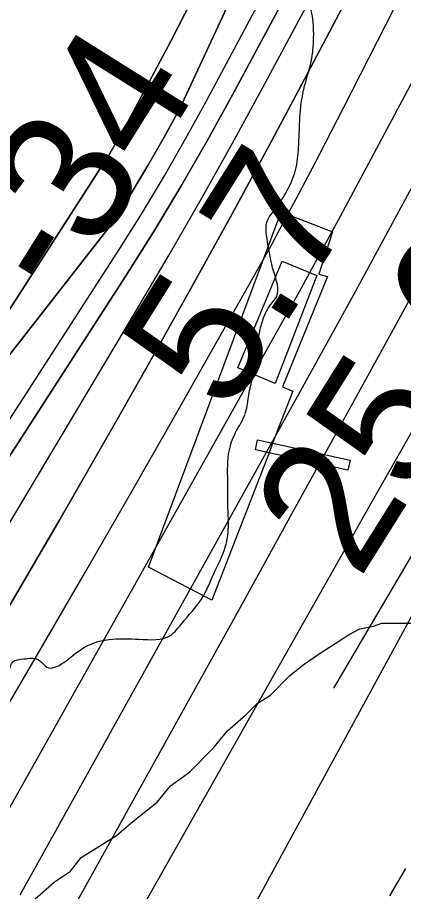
# Model space of a CAD drawing. Extents: x 3297735 to 3335592, y 670436 to 695807.
# Drawn here: x 3314192.6 to 3314387.2, y 681725.7 to 682166.2 of the extents above; entities that cross this region are included whole.
import ezdxf

# ---------------------------------------------------------------- set-up
doc = ezdxf.new("R2010")
doc.units = 0
for name, color, linetype in [('V-BLDG-OTLN', 7, 'Continuous'), ('V-CHAN-DOCK', 7, 'Continuous'), ('V-LEVE-TOET', 7, 'Continuous'), ('V-RIVR-EDGE', 7, 'Continuous'), ('V-RIVR-RANG', 7, 'Continuous'), ('V-ROAD-CNTR', 7, 'Continuous'), ('V-SITE-VEGE', 7, 'Continuous'), ('V-TOPO-DPTH', 7, 'Continuous'), ('V-TOPO-MAJR', 7, 'Continuous'), ('V-TOPO-MINR', 7, 'Continuous'), ('V-TOPO-WATR', 7, 'Continuous')]:
    doc.layers.add(name, color=color, linetype=linetype)

msp = doc.modelspace()

# ---------------------------------------------------------------- linework, layer by layer
at = {"layer": 'V-BLDG-OTLN'}
msp.add_lwpolyline([(3314326.11, 682043.32), (3314343.59, 682036.08), (3314322.45, 681981.7), (3314303.73, 681989.56)], close=True, dxfattribs=at)
at = {"layer": 'V-CHAN-DOCK'}
for points in [[(3314351.37, 682058.08), (3314344.61, 682036.88), (3314348.91, 682035.65), (3314326.18, 681980.03), (3314331.4, 681977.88), (3314321.18, 681951.68), (3314319.44, 681946.76), (3314290.55, 681872.49), (3314258.6, 681889.08), (3314325.56, 682068.22), (3314351.37, 682058.08)], [(3314359.24, 681937.96), (3314312.57, 681948.28), (3314313.68, 681953.33), (3314360.36, 681943), (3314359.24, 681937.96)]]:
    msp.add_lwpolyline(points, dxfattribs=at)
at = {"layer": 'V-LEVE-TOET'}
msp.add_lwpolyline([(3313919.23, 682403.61), (3314524.63, 682121.69), (3314571.29, 682205.2), (3314524.63, 682121.69), (3314351.92, 681828.1)], dxfattribs=at)
at = {"layer": 'V-RIVR-EDGE'}
msp.add_spline([(3311718.12, 675821.99), (3311717.1, 675835.75), (3311718.7, 675856.3), (3311722.98, 675863.66), (3311723.39, 675869.48), (3311719.53, 675876.47), (3311714.49, 675879.97), (3311697.82, 675879.24), (3311676.5, 675886.27), (3311665.27, 675892.5), (3311649, 675896.81), (3311636.21, 675900.33), (3311628.84, 675902.67), (3311619.93, 675905.8), (3311611.4, 675906.6), (3311599, 675910.12), (3311580.03, 675923.74), (3311578.1, 675927.62), (3311578.11, 675931.5), (3311580.45, 675933.82), (3311599.06, 675933.77), (3311609.92, 675932.97), (3311618.85, 675940.32), (3311623.12, 675939.14), (3311628.15, 675937.19), (3311633.97, 675937.56), (3311636.31, 675941.44), (3311641.36, 675946.08), (3311643.69, 675945.3), (3311647.55, 675940.63), (3311651.41, 675933.64), (3311657.23, 675932.85), (3311664.59, 675931.28), (3311675.07, 675932.42), (3311689.04, 675939.37), (3311699.56, 675956.4), (3311711.67, 675991.28), (3311737.02, 676051.32), (3311750.66, 676079.6), (3311759.3, 676123.4), (3311764.03, 676152.09), (3311769.55, 676191.24), (3311768.85, 676219.94), (3311766.97, 676242.44), (3311763.52, 676259.12), (3311755.03, 676275.43), (3311743.43, 676290.19), (3311735.7, 676301.85), (3311730.31, 676315.82), (3311730.76, 676341.42), (3311733.95, 676379.02), (3311734.39, 676398.41), (3311732.89, 676419.75), (3311731.81, 676451.55), (3311734.6, 676482.57), (3311738.14, 676502.34), (3311740.13, 676525.21), (3311737.17, 676583), (3311735.05, 676664.83), (3311734.02, 676721.45), (3311727.92, 676760.25), (3311722.96, 676795.55), (3311716.44, 676824.65), (3311714.52, 676833.97), (3311711.44, 676840.57), (3311707.96, 676845.23), (3311702.54, 676850.28), (3311700.61, 676852.23), (3311700.24, 676858.04), (3311697.19, 676881.71), (3311696.43, 676889.08), (3311696.45, 676894.51), (3311698.01, 676900.71), (3311712, 676912.31), (3311723.27, 676919.26), (3311737.63, 676924.27), (3311739.58, 676930.08), (3311738.08, 676950.25), (3311741.59, 676956.06), (3311743.15, 676961.48), (3311743.56, 676971.56), (3311741.26, 676983.2), (3311741.67, 676991.73), (3311742.08, 676999.88), (3311744.43, 677009.18), (3311749.12, 677021.58), (3311751.08, 677030.1), (3311754.26, 677061.9), (3311759.79, 677105.7), (3311765.33, 677147.96), (3311775.61, 677228.99), (3311783.11, 677283.65), (3311784.69, 677292.95), (3311781.21, 677296.45), (3311775.41, 677303.06), (3311772.33, 677312.37), (3311772.74, 677324), (3311775.08, 677329.04), (3311778.97, 677332.91), (3311780.15, 677341.05), (3311781.34, 677349.58), (3311784.85, 677359.26), (3311793.43, 677376.69), (3311806.71, 677417.77), (3311816.48, 677446.83), (3311821.56, 677460), (3311828.17, 677466.97), (3311842.15, 677478.18), (3311852.65, 677489.01), (3311858.49, 677498.3), (3311859.3, 677510.71), (3311857.77, 677521.57), (3311852.76, 677532.06), (3311850.06, 677540.21), (3311850.08, 677548.35), (3311852.44, 677559.98), (3311862.19, 677583.61), (3311862.99, 677590.59), (3311858.74, 677597.58), (3311857.21, 677606.12), (3311857.24, 677618.53), (3311859.59, 677627.44), (3311862.71, 677635.19), (3311862.72, 677642.17), (3311861.98, 677654.58), (3311862.77, 677660.39), (3311867.43, 677663.49), (3311880.23, 677663.45), (3311884.89, 677668.1), (3311883.35, 677671.2), (3311882.58, 677672.76), (3311884.91, 677675.08), (3311892.28, 677675.45), (3311894.6, 677672.34), (3311898.47, 677670), (3311905.45, 677668.82), (3311912.43, 677669.19), (3311917.48, 677673.06), (3311919.43, 677677.32), (3311919.84, 677684.3), (3311922.17, 677687.39), (3311942, 677707.9), (3311959.89, 677726.86), (3311969.6, 677733.81), (3311986.29, 677741.53), (3312004.17, 677757), (3312011.57, 677770.16), (3312029.09, 677797.27), (3312044.3, 677831.35), (3312062.6, 677861.95), (3312083.24, 677899.12), (3312091.44, 677918.88), (3312099.24, 677938.64), (3312108.98, 677955.68), (3312121.83, 677976.98), (3312137.4, 678002.53), (3312161.53, 678035.82), (3312170.5, 678055.19), (3312177.53, 678077.28), (3312177.55, 678085.81), (3312172.53, 678093.19), (3312171.76, 678096.68), (3312181.13, 678119.15), (3312186.97, 678128.83), (3312193.57, 678131.53), (3312202.91, 678145.08), (3312206.41, 678148.18), (3312219.23, 678158.62), (3312225.84, 678166.36), (3312241.81, 678193.07), (3312257.78, 678223.67), (3312269.48, 678250.4), (3312284.69, 678282.16), (3312299.92, 678325.17), (3312310.08, 678357.72), (3312322.59, 678399.19), (3312326.9, 678417.01), (3312332.38, 678435.23), (3312353.87, 678501.88), (3312372.61, 678553.8), (3312393.69, 678607.26), (3312427.26, 678695.21), (3312460.44, 678786.65), (3312475.67, 678828.49), (3312475.29, 678832.37), (3312466.78, 678838.99), (3312464.08, 678845.58), (3312461.39, 678853.35), (3312462.58, 678866.92), (3312464.55, 678877.77), (3312462.62, 678880.88), (3312461.07, 678884.37), (3312469.65, 678902.19), (3312473.93, 678908), (3312479.76, 678913.41), (3312487.55, 678928.9), (3312492.22, 678935.49), (3312497.27, 678938.96), (3312503.49, 678944.38), (3312506.99, 678946.31), (3312512.42, 678948.62), (3312513.99, 678955.99), (3312519.09, 678978.08), (3312523.04, 679007.93), (3312527.37, 679032.74), (3312530.11, 679043.98), (3312539.06, 679056.75), (3312545.67, 679062.17), (3312550.32, 679062.15), (3312555.36, 679061.37), (3312560.4, 679062.52), (3312563.13, 679065.22), (3312563.52, 679068.71), (3312563.53, 679072.59), (3312573.23, 679073.73), (3312577.12, 679077.99), (3312578.69, 679084.96), (3312580.63, 679087.67), (3312581.42, 679092.71), (3312581.45, 679105.51), (3312583.41, 679114.04), (3312585.75, 679117.91), (3312585.37, 679121.79), (3312585.39, 679128.38), (3312581.53, 679138.09), (3312577.28, 679145.46), (3312575.73, 679145.47), (3312571.08, 679146.64), (3312566.83, 679152.86), (3312564.89, 679152.86), (3312559.85, 679152.88), (3312556.76, 679156.76), (3312559.09, 679159.08), (3312563.36, 679161.4), (3312561.82, 679164.12), (3312555.23, 679165.68), (3312547.49, 679170.75), (3312537.03, 679177.75), (3312532.78, 679182.42), (3312533.18, 679185.91), (3312535.9, 679188.23), (3312547.13, 679183.93), (3312548.3, 679185.09), (3312553.36, 679192.06), (3312556.46, 679193.22), (3312565.37, 679188.93), (3312579.32, 679183.08), (3312587.46, 679182.67), (3312595.99, 679182.65), (3312604.89, 679175.64), (3312617.29, 679170.18), (3312623.88, 679170.17), (3312625.06, 679174.82), (3312626.23, 679179.86), (3312626.24, 679182.18), (3312623.91, 679182.97), (3312619.64, 679179.87), (3312610.33, 679179.9), (3312608.4, 679182.23), (3312606.86, 679186.11), (3312614.25, 679196.56), (3312624.75, 679207.78), (3312630.96, 679208.93), (3312634.06, 679207.76), (3312637.53, 679201.93), (3312644.51, 679198.82), (3312652.65, 679198.02), (3312659.63, 679198.39), (3312662.75, 679203.81), (3312663.15, 679210.79), (3312662.39, 679215.45), (3312657.74, 679218.95), (3312651.94, 679225.94), (3312651.95, 679229.82), (3312653.9, 679231.76), (3312658.94, 679232.91), (3312664.37, 679233.28), (3312669.03, 679235.6), (3312681.47, 679247.59), (3312694.29, 679257.64), (3312711.02, 679278.15), (3312728.53, 679302.54), (3312741.37, 679321.12), (3312747.22, 679335.07), (3312752.3, 679348.63), (3312759.69, 679358.31), (3312761.27, 679368), (3312768.26, 679373.41), (3312770.6, 679378.83), (3312770.23, 679385.43), (3312769.47, 679392.02), (3312771.02, 679392.79), (3312775.28, 679390.45), (3312778.39, 679392.77), (3312779.18, 679397.81), (3312779.59, 679408.67), (3312781.55, 679416.42), (3312789.33, 679424.55), (3312798.3, 679444.3), (3312801.8, 679449.33), (3312864.94, 679579.48), (3312880.52, 679603.1), (3312894.91, 679622.45), (3312910.5, 679653.44), (3312917.9, 679665.83), (3312937.35, 679690.99), (3312943.58, 679700.67), (3312957.21, 679724.29), (3312970.86, 679754.89), (3312980.99, 679773.48), (3313003.58, 679811.82), (3313034.72, 679858.67), (3313049.92, 679888.88), (3313060.83, 679912.89), (3313076.02, 679938.45), (3313097.05, 679972.53), (3313114.16, 679991.1), (3313132.05, 680013.55), (3313142.56, 680030.58), (3313162.01, 680052.25), (3313179.52, 680077.03), (3313188.86, 680090.97), (3313197.82, 680106.84), (3313200.56, 680117.31), (3313200.58, 680125.84), (3313200.21, 680130.49), (3313198.27, 680132.44), (3313194.4, 680133.22), (3313182.37, 680133.25), (3313180.05, 680134.04), (3313179.67, 680136.36), (3313177.37, 680147.61), (3313178.16, 680155.76), (3313181.28, 680160.4), (3313188.27, 680165.04), (3313196.04, 680170.45), (3313204.97, 680176.63), (3313214.3, 680186.3), (3313224.02, 680195.97), (3313228.3, 680199.84), (3313234.12, 680200.99), (3313240.33, 680202.91), (3313241.89, 680206.79), (3313237.25, 680213.39), (3313236.49, 680219.6), (3313236.13, 680228.52), (3313237.31, 680237.05), (3313242.37, 680244.4), (3313252.89, 680262.99), (3313264.18, 680282.74), (3313269.63, 680289.32), (3313279.33, 680293.95), (3313290.98, 680297.8), (3313299.14, 680304.76), (3313305.75, 680312.11), (3313310.43, 680324.9), (3313312.77, 680328), (3313317.04, 680328.76), (3313324.02, 680329.52), (3313324.03, 680332.62), (3313324.04, 680336.5), (3313318.62, 680342.72), (3313317.86, 680348.92), (3313320.6, 680357.45), (3313325.67, 680367.91), (3313320.25, 680372.58), (3313289.66, 680393.2), (3313286.56, 680393.6), (3313278.41, 680390.91), (3313272.21, 680392.86), (3313266.41, 680398.3), (3313255.2, 680413.84), (3313252.89, 680420.44), (3313254.45, 680423.93), (3313257.94, 680425.08), (3313264.14, 680422.35), (3313265.7, 680425.06), (3313263.38, 680429.72), (3313265.71, 680431.66), (3313269.59, 680431.26), (3313278.11, 680425.03), (3313278.49, 680421.54), (3313282.35, 680417.65), (3313293.2, 680413.36), (3313298.63, 680411.41), (3313301.72, 680407.14), (3313316.82, 680399.34), (3313323.03, 680398.55), (3313335.05, 680401.24), (3313339.32, 680400.84), (3313343.2, 680402.38), (3313347.1, 680409.35), (3313351.37, 680413.22), (3313364.96, 680420.55), (3313384.38, 680431.75), (3313394.48, 680437.54), (3313406.53, 680449.53), (3313419.74, 680460.36), (3313444.64, 680492.1), (3313468.76, 680523.45), (3313499.13, 680571.46), (3313533, 680626.06), (3313543.51, 680641.55), (3313552.83, 680647.73), (3313563.73, 680663.99), (3313588.65, 680704.65), (3313613.57, 680746.08), (3313637.71, 680785.19), (3313650.96, 680811.14), (3313664.62, 680846.01), (3313673.99, 680870.03), (3313686.86, 680900.63), (3313695.44, 680919.23), (3313709.5, 680958.36), (3313722.4, 681000.6), (3313727.87, 681014.93), (3313735.28, 681032.37), (3313748.92, 681061.03), (3313762.56, 681088.53), (3313785.55, 681132.29), (3313803.48, 681170.64), (3313822.95, 681201.23), (3313844.38, 681242.67), (3313864.26, 681282.18), (3313875.97, 681313.17), (3313877.18, 681331.01), (3313877.22, 681350.01), (3313868.71, 681357.4), (3313866.01, 681362.45), (3313861.74, 681362.07), (3313862.51, 681358.97), (3313859.79, 681358.98), (3313857.08, 681361.31), (3313854.76, 681363.64), (3313854.4, 681371.79), (3313856.74, 681378.37), (3313852.87, 681380.32), (3313845.11, 681380.73), (3313839.67, 681375.31), (3313834.63, 681376.49), (3313827.66, 681380.77), (3313825.73, 681385.43), (3313820.31, 681388.93), (3313805.6, 681399.83), (3313804.45, 681403.32), (3313804.85, 681408.75), (3313807.19, 681414.56), (3313812.62, 681415.71), (3313818.82, 681412.98), (3313820.75, 681410.65), (3313823.08, 681410.26), (3313832.4, 681416.83), (3313833.95, 681417.21), (3313832.78, 681411.01), (3313835.87, 681408.67), (3313837.42, 681407.51), (3313842.08, 681409.82), (3313847.52, 681416.01), (3313854.13, 681422.98), (3313862.29, 681425.67), (3313873.53, 681426.03), (3313885.17, 681426), (3313891.38, 681427.54), (3313900.3, 681431.39), (3313914.68, 681442.22), (3313939.96, 681471.24), (3313961.37, 681504.15), (3313983.18, 681542.88), (3314017.08, 681607.56), (3314055.65, 681678.04), (3314079.8, 681722.19), (3314092.28, 681752.02), (3314096.18, 681758.22), (3314109.4, 681771.76), (3314126.88, 681784.12), (3314135.43, 681791.08), (3314137.76, 681795.73), (3314131.96, 681801.17), (3314131.97, 681803.11), (3314137.4, 681806.59), (3314137.8, 681810.85), (3314135.1, 681816.29), (3314135.89, 681821.33), (3314139, 681825.59), (3314144.45, 681832.94), (3314151.05, 681837.58), (3314152.6, 681834.47), (3314152.96, 681822.84), (3314157.99, 681820.89), (3314164.58, 681820.48), (3314167.69, 681821.64), (3314172.35, 681823.95), (3314179.34, 681827.43), (3314188.28, 681837.1), (3314190.23, 681841.36), (3314195.66, 681842.9), (3314203.81, 681842.1), (3314206.51, 681839.38), (3314224.37, 681847.48), (3314240.67, 681852.87), (3314253.86, 681852.84), (3314269.76, 681854.74), (3314275.6, 681860.93), (3314285.32, 681872.93), (3314291.56, 681885.71), (3314297.41, 681899.27), (3314298.99, 681910.9), (3314298.63, 681921.37), (3314298.65, 681930.67), (3314299.08, 681946.19), (3314302.59, 681957.04), (3314307.66, 681967.11), (3314309.23, 681976.02), (3314311.19, 681984.55), (3314313.55, 681997.34), (3314314.35, 682005.48), (3314315.91, 682012.46), (3314320.2, 682021.37), (3314323.32, 682025.63), (3314321.79, 682038.04), (3314318.73, 682053.17), (3314317.97, 682059.77), (3314318.37, 682062.87), (3314323.04, 682070.22), (3314328.49, 682078.74), (3314332.78, 682089.2), (3314334.36, 682100.83), (3314334.77, 682110.53), (3314335.97, 682124.87), (3314338.71, 682136.5), (3314341.06, 682145.8), (3314341.86, 682153.94), (3314340.73, 682169.46), (3314337.65, 682177.61), (3314334.56, 682182.66), (3314321.78, 682190.06), (3314285.78, 682214.58), (3314266.42, 682228.59), (3314258.69, 682238.3), (3314254.83, 682247.23), (3314250.61, 682263.53), (3314250.66, 682284.08), (3314250.71, 682304.25), (3314255.01, 682317.03), (3314263.56, 682326.71), (3314270.16, 682329.79), (3314282.96, 682330.15), (3314290.71, 682328.19), (3314301.95, 682323.9), (3314303.49, 682318.85), (3314307.74, 682311.86), (3314307.32, 682301.39), (3314310.41, 682295.57), (3314318.92, 682287.02), (3314326.28, 682283.9), (3314332.49, 682283.88)], degree=3, dxfattribs=at)
at = {"layer": 'V-ROAD-CNTR'}
msp.add_spline([(3315498.43, 682865.39), (3314901.76, 681854.36), (3314773.19, 681638.15), (3314602.7, 681364.43), (3314477.51, 681178.93), (3314300.96, 680916.57)], degree=3, dxfattribs=at)
at = {"layer": 'V-SITE-VEGE'}
for points in [[(3314201.62, 681722.04), (3314211.16, 681730.36), (3314219.36, 681735.93), (3314224.79, 681742.84), (3314242.55, 681753.98), (3314250.73, 681760.91), (3314263.01, 681770.63), (3314269.81, 681778.93), (3314279.37, 681785.87), (3314291.62, 681798.34), (3314298.42, 681806.63), (3314307.96, 681814.95), (3314313.41, 681820.49), (3314320.24, 681824.67), (3314329.77, 681834.36), (3314336.59, 681839.91), (3314344.79, 681845.48), (3314355.71, 681852.44), (3314359.81, 681855.22), (3314365.28, 681858.01), (3314372.14, 681859.44), (3314376.24, 681860.85), (3314392.72, 681860.99)], [(3314388.27, 681737.35), (3314380.14, 681723.55)]]:
    msp.add_lwpolyline(points, dxfattribs=at)
at = {"layer": 'V-TOPO-DPTH'}
for points in [[(3315009.64, 683345.72), (3314712.51, 682890.46), (3314698.24, 682867.92), (3314684.4, 682845.12), (3314671.2, 682821.94), (3314658.43, 682798.51), (3314585.26, 682659.67), (3314536.12, 682566.69), (3314486.82, 682473.79), (3314437.3, 682381.01), (3314387.63, 682288.31), (3314301.05, 682127.19), (3314288.23, 682104), (3314275.05, 682081.02), (3314261.31, 682058.37), (3314247.22, 682035.93), (3314043.49, 681720.13)], [(3314043.49, 681720.13), (3314247.22, 682035.93), (3314261.31, 682058.37), (3314275.05, 682081.02), (3314288.23, 682104), (3314301.05, 682127.19), (3314387.63, 682288.31), (3314437.3, 682381.01), (3314486.82, 682473.79), (3314536.12, 682566.69), (3314585.26, 682659.67), (3314658.43, 682798.51), (3314671.2, 682821.94), (3314684.4, 682845.12), (3314698.24, 682867.92), (3314712.51, 682890.46), (3315009.64, 683345.72)], [(3313929.05, 681305.78), (3314326.46, 682013.05), (3314333.81, 682026.23), (3314341.1, 682039.44), (3314348.3, 682052.69), (3314355.45, 682065.97), (3314399.75, 682148.96), (3314429.14, 682203.69), (3314458.71, 682258.33), (3314488.54, 682312.81), (3314518.55, 682367.21), (3314726.91, 682742.71), (3314743.13, 682770.98), (3314759.89, 682798.92), (3314777.44, 682826.36), (3314795.53, 682853.47), (3315065.64, 683245.92)], [(3314868.78, 683075.14), (3314827.89, 683014.48), (3314787.32, 682953.58), (3314721.02, 682853.15), (3314714.01, 682842.21), (3314707.2, 682831.15), (3314700.7, 682819.91), (3314694.39, 682808.55), (3314654.92, 682735.11), (3314629.09, 682686.91), (3314603.33, 682638.67), (3314577.68, 682590.37), (3314552.11, 682542.04), (3314338.68, 682137.55), (3314319.4, 682101.39), (3314299.9, 682065.36), (3314280.07, 682029.5), (3314260.03, 681993.76), (3314242.96, 681963.64), (3314213.94, 681913.1), (3314184.55, 681862.77), (3314154.6, 681812.78), (3314124.27, 681763), (3313849.7, 681317.91)], [(3314868.78, 683075.14), (3314827.89, 683014.48), (3314787.32, 682953.58), (3314721.02, 682853.15), (3314714.01, 682842.21), (3314707.2, 682831.15), (3314700.7, 682819.91), (3314694.39, 682808.55), (3314654.92, 682735.11), (3314629.09, 682686.91), (3314603.33, 682638.67), (3314577.68, 682590.37), (3314552.11, 682542.04), (3314338.68, 682137.55), (3314319.4, 682101.39), (3314299.9, 682065.36), (3314280.07, 682029.5), (3314260.03, 681993.76), (3314242.96, 681963.64), (3314213.94, 681913.1), (3314184.55, 681862.77), (3314154.6, 681812.78), (3314124.27, 681763), (3313849.7, 681317.91)], [(3313219.64, 681704.8), (3313252.24, 681747.01), (3313338.92, 681783.45), (3313685.33, 681795.92), (3313941.94, 681858.6), (3314135.29, 681928.1), (3314241.12, 682063.5), (3314249.87, 682077.44), (3314258.39, 682091.53), (3314266.56, 682105.82), (3314274.49, 682120.25), (3314620.65, 682863.98), (3314624.88, 682871.44), (3314629.24, 682878.82), (3314633.79, 682886.09), (3314638.46, 682893.28), (3314679.92, 682955.39), (3314705.47, 682993.54), (3314731.08, 683031.65), (3314756.8, 683069.7)], [(3314756.8, 683069.7), (3314731.08, 683031.65), (3314705.47, 682993.54), (3314679.92, 682955.39), (3314638.46, 682893.28), (3314633.79, 682886.09), (3314629.24, 682878.82), (3314624.88, 682871.44), (3314620.65, 682863.98), (3314274.49, 682120.25), (3314266.56, 682105.82), (3314258.39, 682091.53), (3314249.87, 682077.44), (3314241.12, 682063.5), (3314135.29, 681928.1), (3313941.94, 681858.6), (3313685.33, 681795.92), (3313338.92, 681783.45), (3313252.24, 681747.01), (3313219.64, 681704.8)], [(3314182.47, 682009.61), (3314235.02, 682091.06), (3314238.44, 682096.51), (3314241.77, 682102.02), (3314244.96, 682107.61), (3314248.07, 682113.25), (3314269.93, 682154.21), (3314280.51, 682174.96), (3314573.88, 682851.57)], [(3314573.88, 682851.57), (3314280.51, 682174.96), (3314269.93, 682154.21), (3314248.07, 682113.25), (3314244.96, 682107.61), (3314241.77, 682102.02), (3314238.44, 682096.51), (3314235.02, 682091.06), (3314182.47, 682009.61)]]:
    msp.add_lwpolyline(points, dxfattribs=at)
at = {"layer": 'V-TOPO-MAJR'}
msp.add_lwpolyline([(3314254.05, 681714.75), (3314306.75, 681808.06), (3314373.02, 681924.99), (3314392.75, 681959.73), (3314412.54, 681994.45), (3314432.39, 682029.12), (3314452.29, 682063.77), (3314472.15, 682098.44), (3314491.91, 682133.17), (3314511.52, 682167.98), (3314531.03, 682202.85), (3314800.84, 682687.62), (3314818.92, 682719.7), (3314837.23, 682751.66), (3314855.86, 682783.42), (3314874.72, 682815.05), (3314911.37, 682875.78)], dxfattribs=at)
at = {"layer": 'V-TOPO-MINR'}
for points in [[(3314006.13, 681693.95), (3314042.28, 681740.75), (3314076.23, 681789.38), (3314244.17, 682049.71), (3314255.59, 682067.91), (3314266.7, 682086.28), (3314277.36, 682104.93), (3314287.71, 682123.76), (3314350.74, 682241.82), (3314391.58, 682320.21), (3314641.19, 682857.47), (3314643.74, 682862.94), (3314646.38, 682868.36), (3314649.16, 682873.72), (3314652.03, 682879.03), (3314655.03, 682884.27), (3314658.13, 682889.45), (3314661.36, 682894.54), (3314664.68, 682899.58), (3315009.21, 683407)], [(3314043.49, 681720.13), (3314247.22, 682035.93), (3314261.31, 682058.37), (3314275.05, 682081.02), (3314288.23, 682104), (3314301.05, 682127.19), (3314387.63, 682288.31), (3314437.3, 682381.01), (3314486.82, 682473.79), (3314536.12, 682566.69), (3314585.26, 682659.67), (3314658.43, 682798.51), (3314671.2, 682821.94), (3314684.4, 682845.12), (3314698.24, 682867.92), (3314712.51, 682890.46), (3315009.64, 683345.72)], [(3313929.05, 681305.78), (3314326.46, 682013.05), (3314333.81, 682026.23), (3314341.1, 682039.44), (3314348.3, 682052.69), (3314355.45, 682065.97), (3314399.75, 682148.96), (3314429.14, 682203.69), (3314458.71, 682258.33), (3314488.54, 682312.81), (3314518.55, 682367.21), (3314726.91, 682742.71), (3314743.13, 682770.98), (3314759.89, 682798.92), (3314777.44, 682826.36), (3314795.53, 682853.47), (3315065.64, 683245.92)], [(3314020.01, 681629.11), (3314252.68, 682018.63), (3314269.09, 682046.54), (3314285.25, 682074.59), (3314301.02, 682102.86), (3314316.54, 682131.28), (3314467.03, 682411.48), (3314505.18, 682482.59), (3314543.26, 682553.73), (3314581.26, 682624.91), (3314619.21, 682696.13), (3314676.36, 682803.55), (3314685.92, 682820.94), (3314695.8, 682838.14), (3314706.14, 682855.05), (3314716.8, 682871.79), (3314875.81, 683113.99)], [(3313219.64, 681704.8), (3313252.24, 681747.01), (3313338.92, 681783.45), (3313685.33, 681795.92), (3313941.94, 681858.6), (3314135.29, 681928.1), (3314241.12, 682063.5), (3314249.87, 682077.44), (3314258.39, 682091.53), (3314266.56, 682105.82), (3314274.49, 682120.25), (3314620.65, 682863.98), (3314624.88, 682871.44), (3314629.24, 682878.82), (3314633.79, 682886.09), (3314638.46, 682893.28), (3314679.92, 682955.39), (3314705.47, 682993.54), (3314731.08, 683031.65), (3314756.8, 683069.7)], [(3314193.9, 681723.96), (3314335.47, 681978.11), (3314348.8, 682002.15), (3314362.05, 682026.24), (3314375.19, 682050.38), (3314388.26, 682074.56), (3314486.56, 682257.35), (3314534.58, 682346.05), (3314582.92, 682434.58), (3314631.75, 682522.84), (3314680.9, 682610.92), (3314759.89, 682751.56), (3314770.01, 682769.06), (3314780.41, 682786.38), (3314791.23, 682803.44), (3314802.34, 682820.32), (3314918.01, 682991.45)], [(3313966.15, 681258.85), (3314227.33, 681728.89), (3314253.53, 681776.1), (3314279.7, 681823.32), (3314305.83, 681870.56), (3314331.94, 681917.82), (3314345.05, 681941.59), (3314364.53, 681977), (3314383.96, 682012.43), (3314403.32, 682047.91), (3314422.62, 682083.41), (3314679.52, 682557.26), (3314699.35, 682593.58), (3314719.34, 682629.82), (3314739.55, 682665.93), (3314759.9, 682701.96), (3314793.09, 682760.28), (3314797.03, 682767.04), (3314801.06, 682773.75), (3314805.23, 682780.38), (3314809.48, 682786.95), (3314848.57, 682846.01), (3314872.47, 682882.05), (3314896.43, 682918.05)], [(3314182.47, 682009.61), (3314235.02, 682091.06), (3314238.44, 682096.51), (3314241.77, 682102.02), (3314244.96, 682107.61), (3314248.07, 682113.25), (3314269.93, 682154.21), (3314280.51, 682174.96), (3314573.88, 682851.57)], [(3313896.97, 681329.25), (3314177.12, 681801.65), (3314201.55, 681843.14), (3314225.8, 681884.72), (3314249.8, 681926.45), (3314273.62, 681968.29), (3314317.92, 682046.66), (3314319.45, 682049.39), (3314320.97, 682052.13), (3314322.46, 682054.87), (3314323.94, 682057.62), (3314333.1, 682074.78), (3314339.11, 682086.13), (3314345.08, 682097.51), (3314350.98, 682108.92), (3314356.84, 682120.36), (3314395.91, 682197.23), (3314421.27, 682247.12), (3314446.65, 682297), (3314472.04, 682346.87), (3314497.45, 682396.73), (3314643.57, 682683.38)], [(3314263.64, 681629.9), (3314429.4, 681934.36), (3314439.62, 681952.65), (3314450.11, 681970.79), (3314461, 681988.69), (3314472.15, 682006.43), (3314732.38, 682410.35), (3314742.12, 682419.4), (3314752.75, 682424.85), (3314764.68, 682424.91), (3314777.5, 682421.37), (3314786.94, 682412.14), (3314792.79, 682401.89), (3314793.26, 682390.1), (3314790.16, 682377.27), (3314572.7, 681972), (3314556.48, 681942.97), (3314539.63, 681914.34), (3314521.81, 681886.29), (3314503.35, 681858.63), (3314265.45, 681514.97)]]:
    msp.add_lwpolyline(points, dxfattribs=at)
at = {"layer": 'V-TOPO-WATR'}
msp.add_lwpolyline([(3313849.7, 681317.91), (3314124.27, 681763), (3314154.6, 681812.78), (3314184.55, 681862.77), (3314213.94, 681913.1), (3314242.96, 681963.64), (3314260.03, 681993.76), (3314280.07, 682029.5), (3314299.9, 682065.36), (3314319.4, 682101.39), (3314338.68, 682137.55), (3314552.11, 682542.04), (3314577.68, 682590.37), (3314603.33, 682638.67), (3314629.09, 682686.91), (3314654.92, 682735.11), (3314694.39, 682808.55), (3314700.7, 682819.91), (3314707.2, 682831.15), (3314714.01, 682842.21), (3314721.02, 682853.15), (3314787.32, 682953.58), (3314827.89, 683014.48), (3314868.78, 683075.14)], dxfattribs=at)

# ---------------------------------------------------------------- texts
at = {"layer": 'V-RIVR-RANG'}
for s, p in [('-34', (3314216.07, 682021.67)), ('5.7', (3314298.72, 681965.23)), ('25.6', (3314364.7, 681882.2))]:
    msp.add_text(s, height=67, rotation=57.9296, dxfattribs=at).set_placement(p)

doc.saveas('drawing.dxf')
